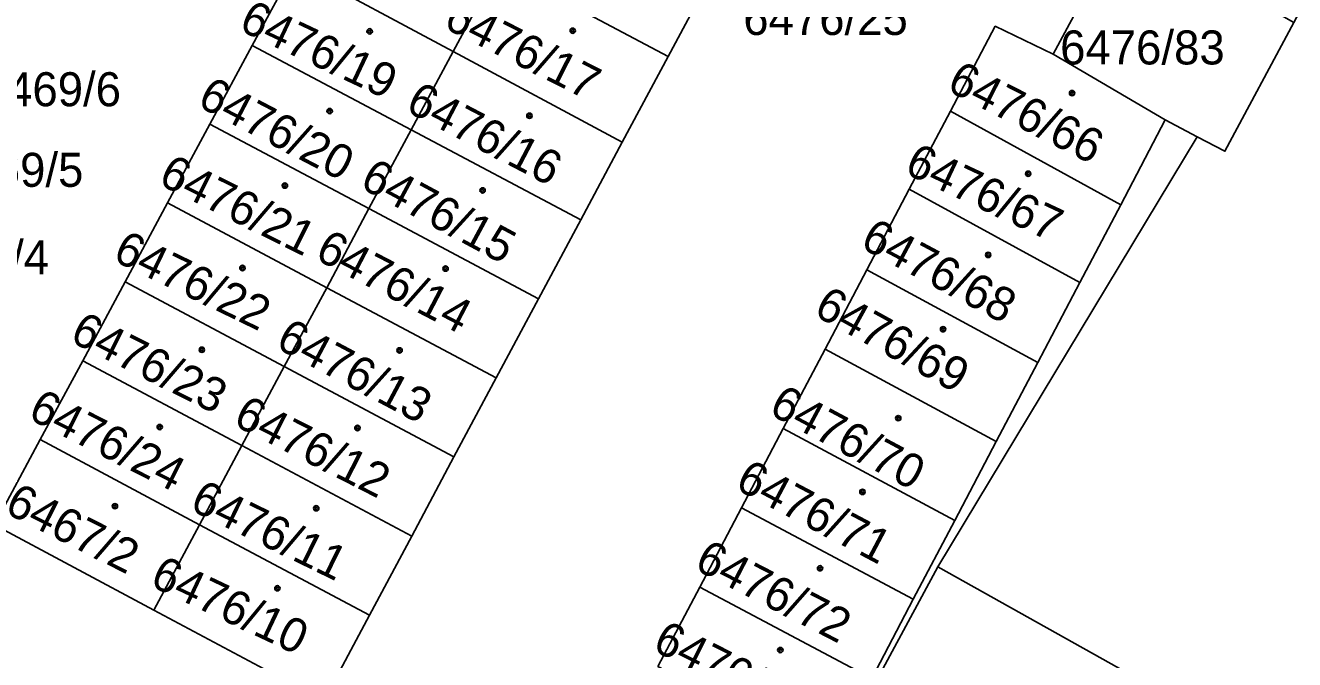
# Model space of a CAD drawing. Extents: x -596233 to -595156, y -1161235 to -1159375.
# Drawn here: x -595809.88 to -595767.38, y -1159633.29 to -1159612.04 of the extents above; entities that cross this region are included whole.
import ezdxf

# ---------------------------------------------------------------- set-up
doc = ezdxf.new("R2010")
doc.units = 0
for name, color, linetype in [('KN_KULTURY', 7, 'Continuous'), ('KN_PARC_CIS_POZ', 7, 'Continuous'), ('KN_PARC_CIS_STAV', 7, 'Continuous'), ('KN_PARC_PLOCHA', 7, 'Continuous'), ('parcely_l', 7, 'Continuous')]:
    doc.layers.add(name, color=color, linetype=linetype)

msp = doc.modelspace()

# ---------------------------------------------------------------- linework, layer by layer
at = {"layer": 'KN_KULTURY'}
for centre, radius in [((-595798.35, -1159612.24), 0.09), ((-595798.35, -1159612.24), 0.0398), ((-595791.55, -1159612.22), 0.09), ((-595791.55, -1159612.22), 0.0398), ((-595774.83, -1159614.31), 0.09), ((-595774.83, -1159614.31), 0.0398), ((-595799.69, -1159614.91), 0.09), ((-595799.69, -1159614.91), 0.0398), ((-595793, -1159615.07), 0.09), ((-595793, -1159615.07), 0.0398), ((-595776.3, -1159617.01), 0.09), ((-595776.3, -1159617.01), 0.0398), ((-595801.19, -1159617.41), 0.09), ((-595801.19, -1159617.41), 0.0398), ((-595794.57, -1159617.57), 0.09), ((-595794.57, -1159617.57), 0.0398), ((-595777.64, -1159619.73), 0.09), ((-595777.64, -1159619.73), 0.0398), ((-595802.61, -1159620.17), 0.09), ((-595802.61, -1159620.17), 0.0398), ((-595795.81, -1159620.19), 0.09), ((-595795.81, -1159620.19), 0.0398), ((-595779.15, -1159622.22), 0.09), ((-595779.15, -1159622.22), 0.0398), ((-595803.97, -1159622.91), 0.09), ((-595803.97, -1159622.91), 0.0398), ((-595797.35, -1159622.93), 0.09), ((-595797.35, -1159622.93), 0.0398), ((-595780.65, -1159625.2), 0.09), ((-595780.65, -1159625.2), 0.0398), ((-595805.38, -1159625.5), 0.09), ((-595805.38, -1159625.5), 0.0398), ((-595798.76, -1159625.53), 0.09), ((-595798.76, -1159625.53), 0.0398), ((-595781.85, -1159627.67), 0.09), ((-595781.85, -1159627.67), 0.0398), ((-595806.88, -1159628.15), 0.09), ((-595806.88, -1159628.15), 0.0398), ((-595800.14, -1159628.22), 0.09), ((-595800.14, -1159628.22), 0.0398), ((-595783.27, -1159630.23), 0.09), ((-595783.27, -1159630.23), 0.0398), ((-595801.44, -1159630.9), 0.09), ((-595801.44, -1159630.9), 0.0398), ((-595784.6, -1159632.97), 0.09), ((-595784.6, -1159632.97), 0.0398)]:
    msp.add_circle(centre, radius, dxfattribs=at)
at = {"layer": 'KN_PARC_PLOCHA'}
for points in [[(-595794.03, -1159610.07), (-595795.55, -1159612.91), (-595800.86, -1159610.07), (-595799.34, -1159607.25)], [(-595791.5, -1159608.1), (-595790.52, -1159608.65), (-595787.03, -1159610.59), (-595788.36, -1159613.08), (-595794.03, -1159610.07), (-595792.64, -1159607.48)], [(-595767.41, -1159611.94), (-595769.71, -1159616.26), (-595770.64, -1159615.77), (-595771.71, -1159615.21), (-595775.46, -1159613.01), (-595773.14, -1159608.68)], [(-595795.55, -1159612.91), (-595796.96, -1159615.54), (-595802.28, -1159612.71), (-595800.86, -1159610.07)], [(-595788.36, -1159613.08), (-595789.89, -1159615.95), (-595795.55, -1159612.91), (-595794.03, -1159610.07)], [(-595775.46, -1159613.01), (-595771.71, -1159615.21), (-595773.2, -1159618.05), (-595778.9, -1159614.92), (-595777.4, -1159612.07)], [(-595796.96, -1159615.54), (-595798.38, -1159618.18), (-595803.7, -1159615.35), (-595802.28, -1159612.71)], [(-595789.89, -1159615.95), (-595791.28, -1159618.55), (-595796.96, -1159615.54), (-595795.55, -1159612.91)], [(-595773.2, -1159618.05), (-595774.57, -1159620.65), (-595780.28, -1159617.53), (-595778.9, -1159614.92)], [(-595798.38, -1159618.18), (-595799.79, -1159620.83), (-595805.12, -1159617.99), (-595803.7, -1159615.35)], [(-595791.28, -1159618.55), (-595792.7, -1159621.2), (-595798.38, -1159618.18), (-595796.96, -1159615.54)], [(-595774.57, -1159620.65), (-595775.98, -1159623.34), (-595781.7, -1159620.23), (-595780.28, -1159617.53)], [(-595799.79, -1159620.83), (-595801.21, -1159623.47), (-595806.54, -1159620.63), (-595805.12, -1159617.99)], [(-595792.7, -1159621.2), (-595794.11, -1159623.85), (-595799.79, -1159620.83), (-595798.38, -1159618.18)], [(-595775.98, -1159623.34), (-595777.37, -1159625.98), (-595783.1, -1159622.89), (-595781.7, -1159620.23)], [(-595801.21, -1159623.47), (-595802.63, -1159626.12), (-595807.96, -1159623.28), (-595806.54, -1159620.63)], [(-595794.11, -1159623.85), (-595795.53, -1159626.5), (-595801.21, -1159623.47), (-595799.79, -1159620.83)], [(-595777.37, -1159625.98), (-595778.76, -1159628.63), (-595784.5, -1159625.55), (-595783.1, -1159622.89)], [(-595802.63, -1159626.12), (-595804.05, -1159628.77), (-595809.38, -1159625.92), (-595807.96, -1159623.28)], [(-595795.53, -1159626.5), (-595796.94, -1159629.15), (-595802.63, -1159626.12), (-595801.21, -1159623.47)], [(-595778.76, -1159628.63), (-595780.15, -1159631.27), (-595785.9, -1159628.2), (-595784.5, -1159625.55)], [(-595804.05, -1159628.77), (-595805.58, -1159631.63), (-595810.92, -1159628.78), (-595809.38, -1159625.92)], [(-595796.94, -1159629.15), (-595798.36, -1159631.8), (-595804.05, -1159628.77), (-595802.63, -1159626.12)], [(-595780.15, -1159631.27), (-595781.54, -1159633.92), (-595787.3, -1159630.86), (-595785.9, -1159628.2)], [(-595798.36, -1159631.8), (-595799.89, -1159634.67), (-595805.58, -1159631.63), (-595804.05, -1159628.77)], [(-595781.54, -1159633.92), (-595782.93, -1159636.56), (-595788.7, -1159633.52), (-595787.3, -1159630.86)]]:
    msp.add_lwpolyline(points, close=True, dxfattribs=at)
for points in [[(-595773.14, -1159608.68), (-595775.46, -1159613.01), (-595777.4, -1159612.07), (-595778.9, -1159614.92), (-595780.28, -1159617.53), (-595781.7, -1159620.23), (-595783.1, -1159622.89), (-595784.5, -1159625.55), (-595785.9, -1159628.2), (-595787.3, -1159630.86), (-595788.7, -1159633.52)], [(-595740.01, -1159652.19), (-595779.33, -1159630.18), (-595770.64, -1159615.77), (-595769.71, -1159616.26), (-595767.41, -1159611.94), (-595765.89, -1159609.08)], [(-595800.86, -1159610.07), (-595802.28, -1159612.71), (-595803.7, -1159615.35), (-595805.12, -1159617.99), (-595806.54, -1159620.63), (-595807.96, -1159623.28), (-595809.38, -1159625.92), (-595810.92, -1159628.78), (-595805.58, -1159631.63), (-595799.89, -1159634.67), (-595798.36, -1159631.8), (-595796.94, -1159629.15), (-595795.53, -1159626.5), (-595794.11, -1159623.85), (-595792.7, -1159621.2), (-595791.28, -1159618.55), (-595789.89, -1159615.95), (-595788.36, -1159613.08), (-595787.03, -1159610.59)], [(-595781.54, -1159633.92), (-595780.15, -1159631.27), (-595778.76, -1159628.63), (-595777.37, -1159625.98), (-595775.98, -1159623.34), (-595774.57, -1159620.65), (-595773.2, -1159618.05), (-595771.71, -1159615.21), (-595770.64, -1159615.77), (-595779.33, -1159630.18), (-595788.59, -1159647.37)], [(-595764.82, -1159647.94), (-595773.12, -1159664.02), (-595780.48, -1159678.29), (-595788.35, -1159693.54), (-595807.99, -1159683.46), (-595807.18, -1159681.96), (-595805.76, -1159679.31), (-595804.34, -1159676.66), (-595802.91, -1159674.02), (-595801.49, -1159671.37), (-595800.07, -1159668.72), (-595798.65, -1159666.08), (-595797.22, -1159663.43), (-595795.8, -1159660.78), (-595794.38, -1159658.13), (-595792.95, -1159655.49), (-595791.53, -1159652.84), (-595790.11, -1159650.19), (-595788.59, -1159647.37), (-595779.33, -1159630.18), (-595740.01, -1159652.19)]]:
    msp.add_lwpolyline(points, dxfattribs=at)
at = {"layer": 'parcely_l'}
for points in [[(-595773.14, -1159608.68), (-595775.46, -1159613.01)], [(-595800.86, -1159610.07), (-595802.28, -1159612.71)], [(-595795.55, -1159612.91), (-595800.86, -1159610.07)], [(-595795.55, -1159612.91), (-595794.03, -1159610.07)], [(-595794.03, -1159610.07), (-595788.36, -1159613.08)], [(-595787.03, -1159610.59), (-595788.36, -1159613.08)], [(-595778.9, -1159614.92), (-595777.4, -1159612.07), (-595775.46, -1159613.01)], [(-595770.64, -1159615.77), (-595769.71, -1159616.26), (-595767.41, -1159611.94)], [(-595803.7, -1159615.35), (-595802.28, -1159612.71)], [(-595802.28, -1159612.71), (-595796.96, -1159615.54)], [(-595796.96, -1159615.54), (-595795.55, -1159612.91)], [(-595795.55, -1159612.91), (-595789.89, -1159615.95)], [(-595788.36, -1159613.08), (-595789.89, -1159615.95)], [(-595775.46, -1159613.01), (-595771.71, -1159615.21)], [(-595780.28, -1159617.53), (-595778.9, -1159614.92)], [(-595778.9, -1159614.92), (-595773.2, -1159618.05)], [(-595805.12, -1159617.99), (-595803.7, -1159615.35)], [(-595798.38, -1159618.18), (-595803.7, -1159615.35)], [(-595771.71, -1159615.21), (-595773.2, -1159618.05)], [(-595771.71, -1159615.21), (-595770.64, -1159615.77)], [(-595798.38, -1159618.18), (-595796.96, -1159615.54)], [(-595796.96, -1159615.54), (-595791.28, -1159618.55)], [(-595779.33, -1159630.18), (-595770.64, -1159615.77)], [(-595789.89, -1159615.95), (-595791.28, -1159618.55)], [(-595781.7, -1159620.23), (-595780.28, -1159617.53)], [(-595780.28, -1159617.53), (-595774.57, -1159620.65)], [(-595806.54, -1159620.63), (-595805.12, -1159617.99)], [(-595805.12, -1159617.99), (-595799.79, -1159620.83)], [(-595798.38, -1159618.18), (-595799.79, -1159620.83)], [(-595792.7, -1159621.2), (-595798.38, -1159618.18)], [(-595773.2, -1159618.05), (-595774.57, -1159620.65)], [(-595791.28, -1159618.55), (-595792.7, -1159621.2)], [(-595783.1, -1159622.89), (-595781.7, -1159620.23)], [(-595775.98, -1159623.34), (-595781.7, -1159620.23)], [(-595807.96, -1159623.28), (-595806.54, -1159620.63)], [(-595801.21, -1159623.47), (-595806.54, -1159620.63)], [(-595799.79, -1159620.83), (-595801.21, -1159623.47)], [(-595794.11, -1159623.85), (-595799.79, -1159620.83)], [(-595774.57, -1159620.65), (-595775.98, -1159623.34)], [(-595792.7, -1159621.2), (-595794.11, -1159623.85)], [(-595784.5, -1159625.55), (-595783.1, -1159622.89)], [(-595783.1, -1159622.89), (-595777.37, -1159625.98)], [(-595809.38, -1159625.92), (-595807.96, -1159623.28)], [(-595802.63, -1159626.12), (-595807.96, -1159623.28)], [(-595801.21, -1159623.47), (-595802.63, -1159626.12)], [(-595795.53, -1159626.5), (-595801.21, -1159623.47)], [(-595775.98, -1159623.34), (-595777.37, -1159625.98)], [(-595795.53, -1159626.5), (-595794.11, -1159623.85)], [(-595785.9, -1159628.2), (-595784.5, -1159625.55)], [(-595778.76, -1159628.63), (-595784.5, -1159625.55)], [(-595805.58, -1159631.63), (-595810.92, -1159628.78), (-595809.38, -1159625.92)], [(-595809.38, -1159625.92), (-595804.05, -1159628.77)], [(-595777.37, -1159625.98), (-595778.76, -1159628.63)], [(-595804.05, -1159628.77), (-595802.63, -1159626.12)], [(-595802.63, -1159626.12), (-595796.94, -1159629.15)], [(-595796.94, -1159629.15), (-595795.53, -1159626.5)], [(-595787.3, -1159630.86), (-595785.9, -1159628.2)], [(-595785.9, -1159628.2), (-595780.15, -1159631.27)], [(-595778.76, -1159628.63), (-595780.15, -1159631.27)], [(-595804.05, -1159628.77), (-595805.58, -1159631.63)], [(-595798.36, -1159631.8), (-595804.05, -1159628.77)], [(-595796.94, -1159629.15), (-595798.36, -1159631.8)], [(-595779.33, -1159630.18), (-595788.59, -1159647.37)], [(-595740.01, -1159652.19), (-595779.33, -1159630.18)], [(-595788.7, -1159633.52), (-595787.3, -1159630.86)], [(-595787.3, -1159630.86), (-595781.54, -1159633.92)], [(-595780.15, -1159631.27), (-595781.54, -1159633.92)], [(-595798.36, -1159631.8), (-595799.89, -1159634.67), (-595805.58, -1159631.63)]]:
    msp.add_lwpolyline(points, dxfattribs=at)

# ---------------------------------------------------------------- texts
at = {"layer": 'KN_PARC_CIS_POZ'}
for s, p in [('6469/6', (-595811.34, -1159614.75)), ('6469/5', (-595812.6, -1159617.45)), ('6469/4', (-595813.75, -1159620.38))]:
    msp.add_text(s, height=1.14, dxfattribs=at).set_placement(p)
at = {"layer": 'KN_PARC_CIS_STAV'}
for s, rotation, p in [('6476/17', 333.10678, (-595795.929, -1159612.0912)), ('6476/19', 334.71287, (-595802.7758, -1159612.1768)), ('6476/66', 332.8865, (-595779.0724, -1159614.1981)), ('6476/20', 332.39537, (-595804.1674, -1159614.7192)), ('6476/16', 332.3695, (-595797.1966, -1159614.8877)), ('6476/67', 334.85224, (-595780.4898, -1159616.9752)), ('6476/21', 333.54509, (-595805.472, -1159617.3371)), ('6476/15', 331.69839, (-595798.7257, -1159617.4484)), ('6476/68', 331.85804, (-595781.9707, -1159619.4577)), ('6476/22', 334.14522, (-595806.9996, -1159619.8929)), ('6476/14', 332.4684, (-595800.2296, -1159619.8435)), ('6476/69', 331.11698, (-595783.5273, -1159621.7245)), ('6476/23', 333.3574, (-595808.4365, -1159622.606)), ('6476/13', 331.99181, (-595801.5449, -1159622.8155)), ('6476/24', 333.11578, (-595809.8393, -1159625.1917)), ('6476/70', 331.81975, (-595785.0295, -1159625.0355)), ('6476/12', 333.0225, (-595802.9665, -1159625.4062)), ('6476/71', 332.12559, (-595786.1591, -1159627.5434)), ('6476/11', 333.85751, (-595804.4212, -1159628.2457)), ('6467/2', 333.21917, (-595810.6235, -1159628.3446)), ('6476/72', 332.67522, (-595787.526, -1159630.2357)), ('6476/10', 334.65215, (-595805.7541, -1159630.7932)), ('6476/73', 333.32706, (-595788.9256, -1159632.9542))]:
    msp.add_text(s, height=1.14, rotation=rotation, dxfattribs=at).set_placement(p)
for s, p in [('6476/25', (-595785.8419, -1159612.3621)), ('6476/83', (-595775.23, -1159613.35))]:
    msp.add_text(s, height=1.14, dxfattribs=at).set_placement(p)

doc.saveas('drawing.dxf')
